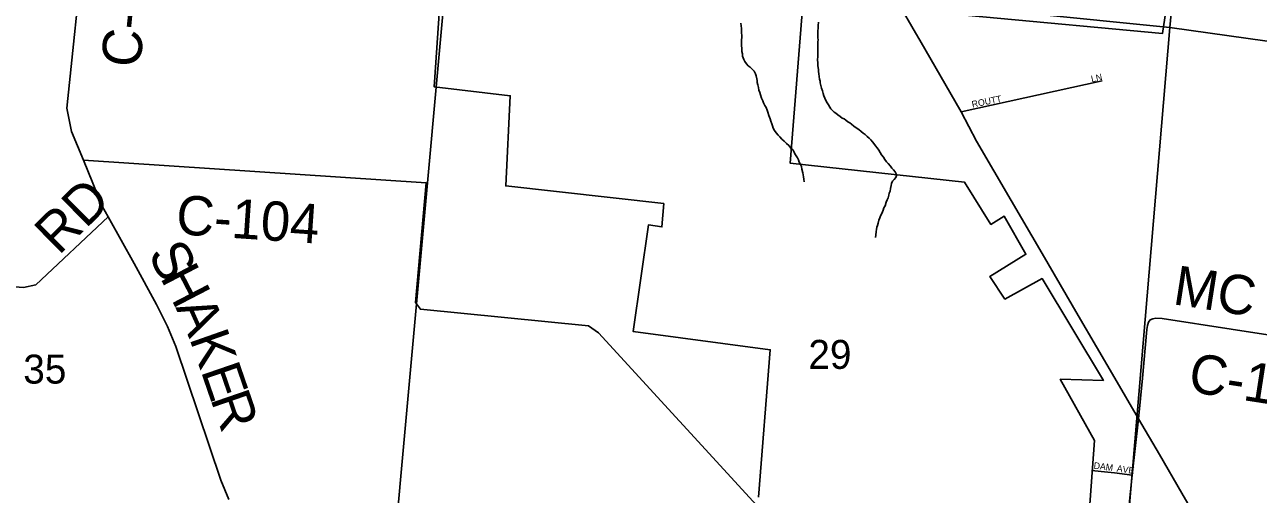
# Model space of a CAD drawing. Extents: x 0 to 1064, y 0 to 440.
# Drawn here: x 160.53 to 189.05, y 334.09 to 344.95 of the extents above; entities that cross this region are included whole.
import ezdxf

# ---------------------------------------------------------------- set-up
doc = ezdxf.new("R2010")
doc.units = 0
for name, color, linetype in [('GM_X_Corporation', 7, 'Continuous'), ('GM_X_County_Road', 7, 'Continuous'), ('GM_X_County_Road_Text', 7, 'Continuous'), ('GM_X_Minor_River', 7, 'Continuous'), ('GM_X_Section', 7, 'Continuous'), ('GM_X_Section_Text', 7, 'Continuous'), ('GM_X_State_Route', 7, 'Continuous'), ('GM_X_Township_Subdivision', 7, 'Continuous'), ('GM_X_Township_Subdivision_Text', 7, 'Continuous')]:
    doc.layers.add(name, color=color, linetype=linetype)

msp = doc.modelspace()

# ---------------------------------------------------------------- linework, layer by layer
at = {"layer": 'GM_X_Corporation'}
for points in [[(187.13, 346.708), (186.837, 344.742), (178.526, 345.524), (178.23, 341.743), (182.263, 341.307), (182.872, 340.33), (183.175, 340.522), (183.68, 339.64), (182.844, 339.123), (183.193, 338.603), (184.055, 339.076), (185.474, 336.722), (184.474, 336.751), (185.264, 335.332), (185.091, 332.902)], [(177.5, 334.021), (177.767, 337.433), (174.595, 337.857), (174.957, 340.324), (175.265, 340.273), (175.304, 340.812), (171.653, 341.219), (171.755, 343.306), (169.996, 343.513), (170.195, 346.453)]]:
    msp.add_lwpolyline(points, dxfattribs=at)
at = {"layer": 'GM_X_County_Road'}
for points in [[(161.893, 346.801), (161.504, 343.02), (161.611, 342.482), (161.89, 341.813), (162.323, 340.756), (162.462, 340.506), (163.058, 339.43), (163.579, 338.481), (163.832, 337.97), (164.026, 337.509), (165.065, 334.414), (165.253, 333.971)], [(161.89, 341.813), (169.809, 341.294), (169.569, 338.524), (169.68, 338.369), (173.563, 337.982), (173.795, 337.824), (179.498, 331.604), (179.778, 331.396), (185.733, 330.608)], [(151.659, 339.439), (152.743, 339.372), (155.674, 339.19), (158.327, 339.026), (158.504, 339.014), (160.195, 338.898), (160.498, 338.872), (160.785, 338.931), (162.462, 340.506)], [(186.28, 335.831), (186.38, 336.774), (186.473, 337.903), (186.488, 337.993), (186.515, 338.071), (186.554, 338.123), (186.615, 338.148), (186.688, 338.159), (186.831, 338.152), (188.428, 337.906), (190.722, 337.556), (191.945, 337.387), (192.505, 337.293), (193.892, 337.081), (194.307, 337.044), (194.556, 337.044), (194.829, 337.033), (195.103, 337.01), (195.669, 336.935), (202.433, 335.958), (202.607, 335.909), (202.666, 335.839), (202.69, 335.763)], [(186.28, 335.831), (186.138, 334.53), (185.733, 330.608), (185.039, 321.896), (184.655, 317.416), (184.064, 312.059), (183.968, 311.604), (183.754, 310.925), (183.32, 309.538), (183.025, 308.623), (182.973, 308.407), (182.924, 308.072), (182.591, 304.181)]]:
    msp.add_lwpolyline(points, dxfattribs=at)
at = {"layer": 'GM_X_Minor_River'}
for points in [[(177.091, 344.984), (177.101, 344.862), (177.105, 344.807), (177.105, 344.765), (177.109, 344.692), (177.108, 344.649), (177.107, 344.6), (177.106, 344.546), (177.104, 344.473), (177.109, 344.394), (177.113, 344.327), (177.124, 344.272), (177.129, 344.223), (177.158, 344.143), (177.181, 344.094), (177.216, 344.045), (177.258, 343.995)], [(178.882, 345.006), (178.88, 344.933), (178.873, 344.866), (178.871, 344.805), (178.87, 344.732), (178.868, 344.641), (178.873, 344.599), (178.872, 344.55), (178.871, 344.507), (178.87, 344.459), (178.868, 344.386), (178.867, 344.331), (178.865, 344.216), (178.863, 344.137), (178.868, 344.07), (178.872, 343.997), (178.882, 343.911), (178.887, 343.863), (178.892, 343.814), (178.897, 343.747), (178.908, 343.692), (178.919, 343.643), (178.924, 343.601), (178.941, 343.539), (178.952, 343.484), (178.975, 343.417), (178.992, 343.356), (179.009, 343.301), (179.032, 343.252), (179.049, 343.209), (179.084, 343.141), (179.113, 343.098), (179.143, 343.043), (179.166, 343), (179.208, 342.968), (179.243, 342.925), (179.285, 342.9), (179.333, 342.862), (179.387, 342.825), (179.428, 342.787), (179.476, 342.768), (179.518, 342.737), (179.56, 342.705), (179.608, 342.68), (179.65, 342.649), (179.703, 342.605), (179.757, 342.567), (179.817, 342.523), (179.871, 342.48), (179.918, 342.442), (179.96, 342.411), (180.008, 342.367), (180.055, 342.324), (180.097, 342.286), (180.133, 342.243), (180.162, 342.2), (180.203, 342.15), (180.239, 342.101), (180.28, 342.045), (180.309, 341.99), (180.338, 341.941), (180.386, 341.885), (180.421, 341.83), (180.456, 341.78), (180.492, 341.737), (180.551, 341.675), (180.58, 341.632), (180.622, 341.594), (180.657, 341.545), (180.681, 341.502), (180.686, 341.459), (180.673, 341.417), (180.635, 341.369), (180.592, 341.333)], [(177.258, 343.995), (177.306, 343.964), (177.347, 343.92), (177.395, 343.871), (177.424, 343.815), (177.441, 343.766), (177.458, 343.699), (177.463, 343.657), (177.468, 343.614), (177.479, 343.559), (177.496, 343.498), (177.507, 343.437), (177.524, 343.382), (177.541, 343.327), (177.563, 343.253), (177.598, 343.186), (177.615, 343.143), (177.644, 343.081), (177.674, 343.032), (177.697, 342.971), (177.714, 342.928), (177.736, 342.848), (177.765, 342.775), (177.782, 342.714), (177.805, 342.658), (177.822, 342.609), (177.839, 342.554), (177.863, 342.505), (177.904, 342.449), (177.951, 342.394), (177.993, 342.356), (178.04, 342.301), (178.088, 342.257), (178.147, 342.201), (178.195, 342.157), (178.254, 342.089), (178.296, 342.046), (178.325, 342.003), (178.336, 341.96), (178.365, 341.917), (178.395, 341.867), (178.418, 341.824), (178.441, 341.769), (178.47, 341.714), (178.488, 341.671), (178.498, 341.61), (178.521, 341.524), (178.532, 341.475), (178.537, 341.427), (178.542, 341.378), (178.553, 341.317)], [(180.592, 341.333), (180.573, 341.279), (180.566, 341.231), (180.552, 341.164), (180.538, 341.098), (180.519, 341.055), (180.512, 341.007), (180.493, 340.947), (180.473, 340.898), (180.448, 340.844), (180.422, 340.76), (180.397, 340.712), (180.383, 340.663), (180.345, 340.585), (180.32, 340.525), (180.301, 340.483), (180.281, 340.428), (180.261, 340.362), (180.248, 340.308), (180.235, 340.265), (180.228, 340.211), (180.215, 340.168), (180.207, 340.084), (180.2, 340.029)]]:
    msp.add_lwpolyline(points, dxfattribs=at)
at = {"layer": 'GM_X_Section'}
for points in [[(188.579, 361.283), (187.008, 344.881), (170.322, 346.561), (171.779, 362.681)], [(204.837, 358.818), (203.317, 342.596), (187.008, 344.881), (188.579, 361.283)], [(153.477, 347.535), (170.322, 346.561), (168.83, 330.174), (152.078, 331.274)], [(170.322, 346.561), (187.008, 344.881), (185.631, 328.553), (168.83, 330.174)], [(187.008, 344.881), (203.317, 342.596), (201.835, 326.137), (185.631, 328.553)]]:
    msp.add_lwpolyline(points, close=True, dxfattribs=at)
at = {"layer": 'GM_X_State_Route'}
for points in [[(181.225, 344.594), (181.131, 344.758), (180.737, 345.441), (180.665, 345.569)], [(186.28, 335.831), (185.737, 336.778), (184.886, 338.224), (184.059, 339.659), (183.339, 340.883), (182.541, 342.252), (182.183, 342.932), (181.225, 344.594)], [(189.299, 330.643), (188.633, 331.785), (188.093, 332.719), (187.287, 334.119), (186.772, 335.01), (186.28, 335.831)]]:
    msp.add_lwpolyline(points, dxfattribs=at)
at = {"layer": 'GM_X_Township_Subdivision'}
for points in [[(182.183, 342.932), (185.447, 343.648)], [(185.197, 334.641), (185.574, 334.603)], [(185.574, 334.603), (185.73, 334.588), (186.138, 334.53)]]:
    msp.add_lwpolyline(points, dxfattribs=at)

# ---------------------------------------------------------------- texts
at = {"layer": 'GM_X_County_Road_Text'}
for s, height, rotation, p in [('C-48', 0.9091, 84.1533, (163.194, 343.935)), ('RD', 0.9091, 44.7627, (161.316, 339.6)), ('C-104', 0.9091, 356.1494, (164.01, 340.107)), ('S', 0.909, 297.5574, (163.364, 339.653)), ('H', 0.909, 297.4187, (163.648, 339.11)), ('MC', 0.9091, 351.1164, (187.053, 338.489)), ('A', 0.909, 294.1386, (164.01, 338.412)), ('K', 0.909, 289.3485, (164.33, 337.701)), ('C-122', 0.9091, 351.1691, (187.407, 336.469)), ('E', 0.909, 288.9784, (164.595, 336.947)), ('R', 0.909, 288.9694, (164.816, 336.304))]:
    msp.add_text(s, height=height, rotation=rotation, dxfattribs=at).set_placement(p)
at = {"layer": 'GM_X_Section_Text'}
for s, p in [('29', (178.65, 336.99)), ('35', (160.496, 336.65))]:
    msp.add_text(s, height=0.6697, rotation=0, dxfattribs=at).set_placement(p)
at = {"layer": 'GM_X_Township_Subdivision_Text'}
for s, rotation, p in [('LN', 12.5237, (185.204, 343.617)), ('ROUTT', 11.3137, (182.444, 343.031)), ('DAM', 352.8783, (185.24, 334.684)), ('AVE', 351.8666, (185.774, 334.618))]:
    msp.add_text(s, height=0.1515, rotation=rotation, dxfattribs=at).set_placement(p)

doc.saveas('drawing.dxf')
